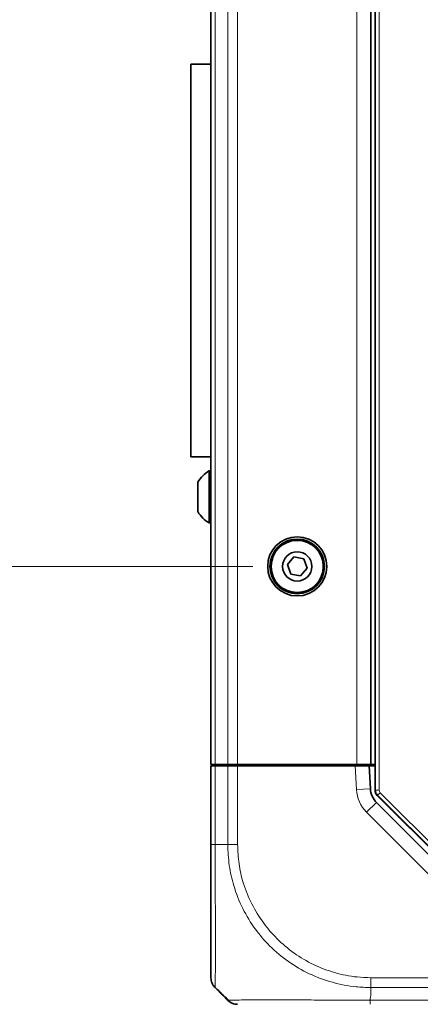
# Model space of a CAD drawing. Header units: millimetres. Extents: x 0 to 1118, y 0 to 864.
# Tile 293 of 339: x 931 to 945, y 438 to 474. Entities that reach past the tile are written whole.
import ezdxf

# ---------------------------------------------------------------- set-up
doc = ezdxf.new("R2010")
doc.units = ezdxf.units.MM
doc.styles.add('SLDTEXTSTYLE0', font='TXT', dxfattribs={"width": 0.605})
doc.dimstyles.new('SLDDIMSTYLE0', dxfattribs={"dimtxt": 3.175, "dimasz": 4.572, "dimexe": 0, "dimexo": 0.0625, "dimgap": 0.79375, "dimtad": 0, "dimtih": 1, "dimtoh": 1, "dimdec": 1, "dimlfac": 4, "dimrnd": 1e-09, "dimzin": 12, "dimdsep": 46, "dimtxsty": 'SLDTEXTSTYLE0', "dimsah": 1, "dimcen": 0.09, "dimadec": 0, "dimazin": 3, "dimtfac": 1, "dimtofl": 0, "dimtmove": 0, "dimatfit": 3, "dimfxl": 1, "dimfrac": 2, "dimtolj": 1, "dimtzin": 12, "dimarcsym": 0})
doc.dimstyles.new('SLDDIMSTYLE1', dxfattribs={"dimtxt": 3.175, "dimasz": 4.572, "dimexe": 0, "dimexo": 0.0625, "dimgap": 0.79375, "dimtad": 0, "dimtih": 1, "dimtoh": 1, "dimdec": 1, "dimlfac": 4, "dimrnd": 1e-09, "dimzin": 4, "dimdsep": 46, "dimtxsty": 'SLDTEXTSTYLE0', "dimsah": 1, "dimcen": 0.09, "dimadec": 0, "dimazin": 1, "dimtfac": 1, "dimtofl": 0, "dimtmove": 0, "dimatfit": 3, "dimfxl": 1, "dimfrac": 2, "dimtolj": 1, "dimtzin": 12, "dimarcsym": 0})

# ---------------------------------------------------------------- blocks, each defined once
blk = doc.blocks.new('_D_22')
at = {"color": 7, "linetype": 'Continuous', "lineweight": 0}
for p, q in [((939.075, 454.001), (915.257, 454.001)), ((916.857, 437.501), (916.857, 454.001)), ((940.835, 437.501), (915.257, 437.501)), ((916.857, 415.671), (916.857, 437.501)), ((931.43, 418.108), (930.339, 418.108)), ((930.339, 418.108), (930.339, 413.235)), ((937.493, 418.108), (938.585, 418.108)), ((938.585, 418.108), (938.585, 413.235)), ((920.032, 415.671), (916.857, 415.671)), ((930.339, 413.235), (931.43, 413.235)), ((938.585, 413.235), (937.493, 413.235))]:
    blk.add_line(p, q, dxfattribs=at)
at = {"color": 7, "linetype": 'Continuous', "lineweight": 18}
for points in [[(916.857, 454.001), (916.095, 449.429), (917.619, 449.429)], [(916.857, 437.501), (917.619, 442.073), (916.095, 442.073)]]:
    blk.add_solid(points, dxfattribs=at)
at = {"color": 7, "linetype": 'Continuous', "lineweight": 18, "char_height": 3.175, "attachment_point": 1, "style": 'SLDTEXTSTYLE0'}
for s, insert in [('66.0', (920.758, 417.328)), ('2.6', (931.43, 417.328))]:
    blk.add_mtext(s, dxfattribs=dict(at, insert=insert))
blk = doc.blocks.new('_D_23')
at = {"color": 7, "linetype": 'Continuous', "lineweight": 0}
for p, q in [((939.075, 484.376), (915.257, 484.376)), ((916.857, 484.376), (916.857, 472.353)), ((919.283, 471.625), (918.191, 471.625)), ((918.191, 471.625), (918.191, 466.753)), ((925.346, 471.625), (926.437, 471.625)), ((926.437, 471.625), (926.437, 466.753)), ((918.191, 466.753), (919.283, 466.753)), ((926.437, 466.753), (925.346, 466.753)), ((916.857, 454.001), (916.857, 466.025)), ((939.075, 454.001), (915.257, 454.001))]:
    blk.add_line(p, q, dxfattribs=at)
at = {"color": 7, "linetype": 'Continuous', "lineweight": 18}
for points in [[(916.857, 484.376), (916.095, 479.804), (917.619, 479.804)], [(916.857, 454.001), (917.619, 458.573), (916.095, 458.573)]]:
    blk.add_solid(points, dxfattribs=at)
at = {"color": 7, "linetype": 'Continuous', "lineweight": 18, "char_height": 3.175, "attachment_point": 1, "style": 'SLDTEXTSTYLE0'}
for s, insert in [('121.5', (906.186, 470.845)), ('4.8', (919.283, 470.845))]:
    blk.add_mtext(s, dxfattribs=dict(at, insert=insert))

msp = doc.modelspace()

# ---------------------------------------------------------------- linework, layer by layer
at = {"color": 7, "linetype": 'Continuous', "lineweight": 35}
for p, q in [((943.4781, 445.9438), (943.4781, 525.559)), ((937.5728, 524.6264), (937.5728, 446.8764)), ((943.3228, 524.6264), (943.3228, 446.8764)), ((937.5728, 472.0639), (936.8478, 472.0639)), ((936.8478, 457.9389), (936.8478, 472.0639)), ((936.8478, 457.9389), (937.5728, 457.9389)), ((937.5728, 457.4389), (937.5078, 457.4389)), ((937.5078, 457.4389), (937.5078, 455.5639)), ((937.1028, 457.0292), (937.1028, 455.9737)), ((937.5078, 455.5639), (937.5728, 455.5639)), ((940.5534, 454.3411), (940.3202, 454.0657)), ((940.3202, 454.0657), (940.4421, 453.7261)), ((940.9085, 454.2768), (940.5534, 454.3411)), ((941.0304, 453.9371), (940.9085, 454.2768)), ((940.4421, 453.7261), (940.7971, 453.6618)), ((940.7971, 453.6618), (941.0304, 453.9371)), ((937.7192, 446.8764), (937.5728, 446.8764)), ((937.5728, 444.0019), (937.5728, 446.8264)), ((937.5728, 446.8264), (937.7192, 446.8264)), ((938.1763, 446.8764), (937.7192, 446.8764)), ((937.7192, 446.8264), (938.1763, 446.8264)), ((938.0503, 446.8264), (938.0503, 446.8764)), ((938.0947, 446.8264), (938.0947, 446.8764)), ((938.0987, 446.8764), (938.0978, 446.8264)), ((938.5299, 446.8764), (938.1763, 446.8764)), ((938.1763, 446.8264), (938.5299, 446.8264)), ((942.8228, 446.8764), (938.5299, 446.8764)), ((938.5299, 446.8264), (942.7638, 446.8264)), ((938.5719, 446.8764), (938.5728, 446.8264)), ((938.6603, 446.8764), (938.6603, 446.8264)), ((938.7228, 446.8264), (938.7228, 446.8764)), ((939.3236, 446.8764), (939.3228, 446.8264)), ((942.1219, 446.8764), (942.1228, 446.8264)), ((942.2853, 446.8264), (942.2853, 446.8764)), ((942.7638, 446.8264), (943.2645, 446.8264)), ((942.7853, 446.8764), (942.7853, 446.8264)), ((943.3228, 446.8764), (942.8228, 446.8764)), ((943.2645, 446.8264), (943.3077, 446.0014)), ((943.2645, 446.8264), (943.4781, 446.8264)), ((943.3445, 446.8764), (943.3228, 446.8764)), ((943.4781, 446.8764), (943.3445, 446.8764)), ((948.7759, 440.5425), (943.5514, 445.7671)), ((943.5264, 445.5103), (948.5031, 440.5336)), ((938.0155, 438.5587), (937.7193, 438.8549))]:
    msp.add_line(p, q, dxfattribs=at)
at = {"color": 7, "linetype": 'Continuous', "lineweight": 18}
for p, q in [((943.4956, 445.9511), (943.4956, 525.5518)), ((943.6206, 525.5518), (943.6206, 445.9511)), ((937.7192, 524.6264), (937.7192, 446.8764)), ((938.1763, 524.6264), (938.1763, 446.8764)), ((938.5299, 524.6264), (938.5299, 446.8764)), ((942.8228, 524.6264), (942.8228, 446.8764)), ((937.7192, 446.8264), (937.7192, 444.0015)), ((938.1763, 444.0015), (938.1763, 446.8264)), ((938.5299, 446.8264), (938.5299, 444.0019)), ((938.6485, 446.8764), (938.6485, 446.8264)), ((942.8084, 445.9753), (942.7638, 446.8264)), ((943.3077, 446.0014), (942.8084, 445.9753)), ((943.4781, 445.9438), (943.4956, 445.9511)), ((943.4956, 445.9511), (943.6206, 445.9511)), ((943.5689, 445.7743), (943.5514, 445.7671)), ((943.5689, 445.7743), (943.6572, 445.8627)), ((948.7832, 440.56), (943.5689, 445.7743)), ((943.6572, 445.8627), (948.8716, 440.6484)), ((943.5264, 445.5103), (943.1728, 445.1568)), ((948.1496, 440.18), (943.1728, 445.1568)), ((937.7192, 444.0014), (938.1764, 444.0014)), ((943.3233, 439.2085), (949.686, 439.2085)), ((949.6922, 438.855), (943.3228, 438.855)), ((943.3228, 438.5588), (943.3228, 438.8549)), ((943.2949, 438.3979), (949.6704, 438.3979))]:
    msp.add_line(p, q, dxfattribs=at)
at = {"color": 7, "linetype": 'Continuous', "lineweight": 35}
for radius in [1.0625, 0.9837, 0.9375, 0.5278]:
    msp.add_circle((940.6753, 454.0014), radius, dxfattribs=at)
for centre, radius, start, end in [((938.0465, 456.5014), 1.0813, 119.88215, 150.7838), ((938.0465, 456.5014), 1.0812, 209.2162, 240.11785), ((944.0567, 446.0407), 0.75, 183, 225)]:
    msp.add_arc(centre, radius, start, end, dxfattribs=at)
at = {"color": 7, "linetype": 'Continuous', "lineweight": 18}
for centre, radius, start, end in [((944.0567, 446.0407), 1.25, 183, 225), ((943.7456, 445.9511), 0.25, 180.00361, 224.99639)]:
    msp.add_arc(centre, radius, start, end, dxfattribs=at)
at = {"color": 7, "linetype": 'Continuous', "lineweight": 35}
msp.add_ellipse((943.7282, 445.9439), major_axis=(-0.231, -0.0957), ratio=0.9998216, start_param=5.8905493, end_param=6.6758213, dxfattribs=at)
at = {"color": 7, "linetype": 'Continuous', "lineweight": 18}
msp.add_ellipse((943.7456, 445.9511), major_axis=(-0.1155, -0.0478), ratio=0.9998216, start_param=5.8905493, end_param=6.6758213, dxfattribs=at)
at = {"color": 7, "linetype": 'Continuous', "lineweight": 35}
for points, knots in [([(937.5728, 439.2086), (937.5728, 439.2369), (937.5728, 439.2853), (937.5728, 439.6227), (937.5728, 440.0446), (937.5728, 440.5895), (937.5728, 441.2308), (937.5728, 441.9394), (937.5728, 442.7099), (937.5728, 443.408), (937.5728, 443.8417), (937.5728, 444.0019)], [0, 0, 0, 0, 0.1584128, 0.2711139, 0.3838354, 0.4991898, 0.6083334, 0.7174776, 0.826751, 0.9360043, 1, 1, 1, 1]), ([(937.7136, 438.8646), (937.8242, 438.7558), (937.9842, 438.5983), (938.1546, 438.4466), (938.2071, 438.3997)], [0, 0, 0, 0, 0.6913844, 1, 1, 1, 1]), ([(938.1763, 438.3979), (938.163, 438.4112), (938.1188, 438.4554), (938.0669, 438.5073), (938.0271, 438.5471), (938.0178, 438.5564), (938.0159, 438.5583), (938.0155, 438.5587)], [0, 0, 0, 0, 0.2452024, 0.8175352, 0.9606824, 0.9921507, 1, 1, 1, 1])]:
    msp.add_open_spline(points, degree=3, knots=knots, dxfattribs=at)
at = {"color": 7, "linetype": 'Continuous', "lineweight": 18}
for points in [[(937.7191, 444.0015), (937.6973, 444.0016), (937.6536, 444.0016), (937.6082, 444.0017), (937.5783, 444.0018), (937.5746, 444.0019), (937.5728, 444.0019)], [(938.1763, 444.0015), (938.2008, 444.0016), (938.2497, 444.0016), (938.3375, 444.0017), (938.4317, 444.0018), (938.4972, 444.0019), (938.5299, 444.0019)], [(943.3228, 438.8549), (943.3229, 438.8794), (943.323, 438.9283), (943.3231, 439.0161), (943.3232, 439.1104), (943.3233, 439.1759), (943.3233, 439.2086)], [(943.2949, 438.3979), (943.2951, 438.3761), (943.2955, 438.3324), (943.2961, 438.2869), (943.2967, 438.257), (943.2971, 438.2533), (943.2973, 438.2514)]]:
    msp.add_open_spline(points, degree=3, dxfattribs=at)
for points, knots in [([(937.7192, 444.0015), (937.7192, 443.8295), (937.7192, 443.3675), (937.7234, 442.6158), (937.7309, 441.7885), (937.7368, 441.0186), (937.738, 440.3275), (937.7347, 439.7439), (937.7286, 439.2927), (937.721, 438.9366), (937.72, 438.8849), (937.7194, 438.855)], [0, 0, 0, 0, 0.0638809, 0.1715817, 0.2825247, 0.3900468, 0.5008149, 0.6162125, 0.7271686, 0.8416822, 1, 1, 1, 1]), ([(943.3228, 438.855), (943.1456, 438.8605), (942.6803, 438.875), (941.9278, 439.0216), (941.1062, 439.326), (940.3415, 439.7715), (939.6902, 440.3174), (939.1374, 440.9621), (938.6939, 441.6884), (938.3874, 442.4666), (938.2087, 443.2477), (938.1873, 443.7485), (938.1765, 444.0015)], [0, 0, 0, 0, 0.0657965, 0.1727607, 0.2828934, 0.389757, 0.4997969, 0.5968708, 0.7039461, 0.8142113, 0.9061257, 1, 1, 1, 1]), ([(938.5301, 444.0019), (938.5403, 443.7691), (938.5607, 443.3035), (938.7288, 442.5815), (939.0206, 441.8581), (939.4351, 441.1844), (939.9495, 440.5855), (940.553, 440.0765), (941.2568, 439.6581), (942.0223, 439.3691), (942.7213, 439.2274), (943.1582, 439.2138), (943.3233, 439.2086)], [0, 0, 0, 0, 0.09291466, 0.18581515, 0.29447761, 0.40316207, 0.50020129, 0.60862537, 0.71704406, 0.82556878, 0.93408084, 1, 1, 1, 1]), ([(943.3229, 438.5587), (943.3214, 438.5561), (943.3125, 438.5409), (943.3025, 438.4865), (943.2981, 438.4354), (943.2949, 438.3979)], [0, 0, 0, 0, 0.05123887, 0.3045526, 1, 1, 1, 1]), ([(938.1763, 438.3979), (938.1821, 438.398), (938.1981, 438.3982), (938.3427, 438.4015), (938.6479, 438.4073), (939.094, 438.4125), (939.7051, 438.4145), (940.445, 438.412), (941.2793, 438.4061), (942.209, 438.3995), (942.8995, 438.3985), (943.2949, 438.3979)], [0, 0, 0, 0, 0.0627052, 0.17058, 0.281665, 0.3894284, 0.5004168, 0.6352696, 0.7422845, 0.8524245, 1, 1, 1, 1])]:
    msp.add_open_spline(points, degree=3, knots=knots, dxfattribs=at)
at = {"color": 7, "linetype": 'Continuous', "lineweight": 35}
for points in [[(937.7192, 438.855), (937.6974, 438.8794), (937.6537, 438.9283), (937.6083, 439.0161), (937.5783, 439.1103), (937.5746, 439.1758), (937.5728, 439.2085)], [(938.1763, 438.3979), (938.2007, 438.3761), (938.2496, 438.3324), (938.3374, 438.2869), (938.4317, 438.257), (938.4971, 438.2533), (938.5299, 438.2514)]]:
    msp.add_open_spline(points, degree=3, dxfattribs=at)

# ---------------------------------------------------------------- dimensions: what is measured, and where the dimension line sits
at = {"color": 7, "linetype": 'Continuous', "lineweight": 18}
for base, p1, p2, dimstyle, picture, middle in [((916.8573, 484.3764), (940.6753, 454.0014), (940.6753, 484.3764), 'SLDDIMSTYLE0', '_D_23', (916.8573, 469.1889)), ((916.8573, 454.0014), (942.4353, 437.5014), (940.6753, 454.0014), 'SLDDIMSTYLE1', '_D_22', (916.8573, 415.6712))]:
    dim = msp.add_linear_dim(base=base, p1=p1, p2=p2, angle=90, dimstyle=dimstyle, dxfattribs=at)
    dim.commit()
    dim.dimension.update_dxf_attribs({"geometry": picture, "text_midpoint": middle, "dimtype": 160})

doc.saveas('drawing.dxf')
